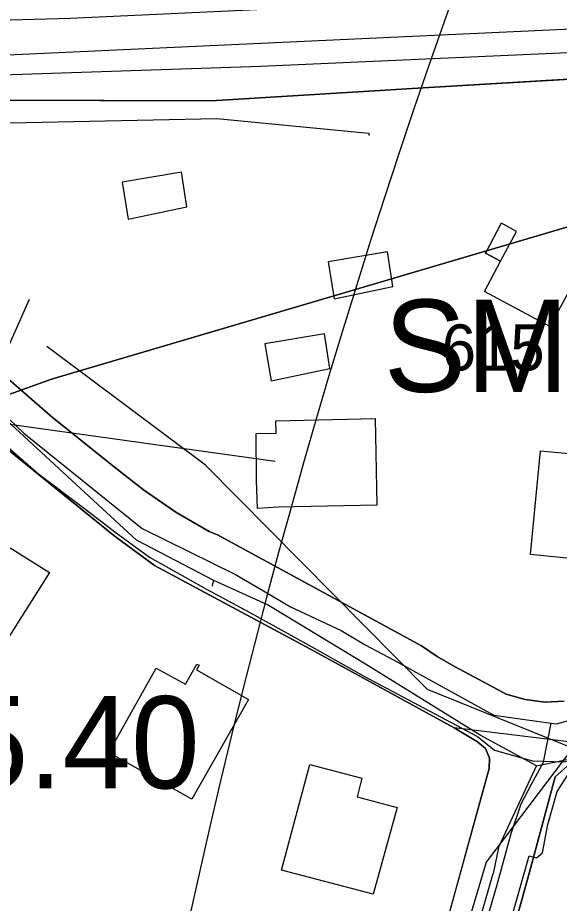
# Model space of a CAD drawing. Extents: x -690419 to -685080, y -987825 to -981190.
# Drawn here: x -687198.7 to -687140, y -985284.3 to -985188.3 of the extents above; entities that cross this region are included whole.
import ezdxf

# ---------------------------------------------------------------- set-up
doc = ezdxf.new("R2010")
doc.units = 0
for name, color, linetype in [('_DOPLNĚK BUDOVY', 7, 'Continuous'), ('BPEJ (S) - hranice', 7, 'Continuous'), ('BPEJ I-II ochrana', 7, 'Continuous'), ('Docházková izochrona BUS (S)', 7, 'Continuous'), ('Docházková izochrona VLAK (S)', 7, 'Continuous'), ('Kanalizace stoka bez rozlišení (S)', 7, 'Continuous'), ('Plochy dopravy silniční DS (S)', 7, 'Continuous'), ('Plochy smíšené obytné městské SM (S)', 7, 'Continuous'), ('Plochy veřejná prostranství všeobecná PU (S)', 7, 'Continuous'), ('Plynovod STL (S)', 7, 'Continuous'), ('Regulacni bloky_ID', 7, 'Continuous'), ('Regulační bloky STABILIZOVANÉ (S)', 7, 'Continuous'), ('Regulační kódy STABILIZOVANÉ (S)', 7, 'Continuous'), ('Silnice II třídy (S) - osa', 7, 'Continuous'), ('Spoje - komunikační vedení bez rozlišení provozovanál (S)', 7, 'Continuous'), ('Trasy cykloturistické (S)', 7, 'Continuous'), ('Vodovodní řady (S)', 7, 'Continuous')]:
    doc.layers.add(name, color=color, linetype=linetype)

msp = doc.modelspace()

# ---------------------------------------------------------------- linework, layer by layer
at = {"layer": '_DOPLNĚK BUDOVY'}
for p, q in [((-687180.919, -985205.067), (-687187.369, -985206.127)), ((-687180.339, -985208.817), (-687180.919, -985205.067)), ((-687187.369, -985206.127), (-687186.699, -985210.157)), ((-687186.699, -985210.157), (-687180.339, -985208.817)), ((-687145.9, -985210.78), (-687146.24, -985210.59)), ((-687144.58, -985211.5), (-687145.9, -985210.78)), ((-687146.32, -985214.72), (-687144.58, -985211.5)), ((-687158.572, -985213.707), (-687165.022, -985214.767)), ((-687157.992, -985217.457), (-687158.572, -985213.707)), ((-687165.022, -985214.767), (-687164.352, -985218.797)), ((-687164.352, -985218.797), (-687157.992, -985217.457)), ((-687165.428, -985222.6), (-687171.878, -985223.66)), ((-687164.848, -985226.35), (-687165.428, -985222.6)), ((-687171.878, -985223.66), (-687171.208, -985227.69)), ((-687171.208, -985227.69), (-687164.848, -985226.35))]:
    msp.add_line(p, q, dxfattribs=at)
msp.add_lwpolyline([(-687146.24, -985210.59), (-687147.97, -985213.83), (-687146.32, -985214.72)], dxfattribs=at)
at = {"layer": 'BPEJ (S) - hranice'}
for points in [[(-687029, -985071), (-687024, -985089), (-687025.5, -985111.5), (-687033, -985131.5), (-687057, -985161), (-687069.12, -985173.89), (-687080.5, -985186), (-687098, -985195.5), (-687134, -985209.5), (-687195, -985227.5), (-687227, -985239), (-687281.5, -985264), (-687296.5, -985283.5), (-687302, -985303), (-687299.5, -985321), (-687283, -985348), (-687262, -985370.5), (-687260, -985379.5), (-687268.5, -985393), (-687302.5, -985416)], [(-687302.5, -985416), (-687268.5, -985393), (-687260, -985379.5), (-687262, -985370.5), (-687283, -985348), (-687299.5, -985321), (-687302, -985303), (-687296.5, -985283.5), (-687281.5, -985264), (-687227, -985239), (-687195, -985227.5), (-687134, -985209.5), (-687098, -985195.5), (-687080.5, -985186), (-687069.12, -985173.89), (-687066.5, -985190.5), (-687072, -985226.5), (-687074.5, -985267), (-687082.5, -985298.5), (-687113, -985361.5), (-687115.5, -985379.5), (-687104.5, -985404)]]:
    msp.add_lwpolyline(points, dxfattribs=at)
at = {"layer": 'BPEJ I-II ochrana'}
for p, q in [((-687136.3, -985213.12), (-687140.96, -985221.78)), ((-687147.838, -985213.583), (-687154.802, -985215.638)), ((-687147.97, -985213.83), (-687147.838, -985213.583)), ((-687146.32, -985214.72), (-687147.97, -985213.83)), ((-687148.06, -985217.99), (-687146.32, -985214.72)), ((-687154.802, -985215.638), (-687163.967, -985218.343)), ((-687140.96, -985221.78), (-687148.06, -985217.99)), ((-687163.967, -985218.343), (-687177.348, -985222.291)), ((-687198.32, -985228.693), (-687194.96, -985231.61)), ((-687188.25, -985244.44), (-687203.76, -985231.91)), ((-687194.96, -985231.61), (-687188.36, -985236.91)), ((-687170.69, -985232.01), (-687159.9, -985231.75)), ((-687170.66, -985233.36), (-687170.69, -985232.01)), ((-687159.9, -985231.75), (-687159.72, -985241.17)), ((-687172.83, -985233.41), (-687170.66, -985233.36)), ((-687172.79, -985238.5), (-687172.83, -985233.41)), ((-687143.06, -985246.52), (-687141.99, -985235.26)), ((-687141.99, -985235.26), (-687133.83, -985236.04)), ((-687188.36, -985236.91), (-687185.05, -985239.5)), ((-687172.67, -985241.51), (-687172.79, -985238.5)), ((-687185.05, -985239.5), (-687181.55, -985241.91)), ((-687181.55, -985241.91), (-687177.91, -985244.03)), ((-687170.44, -985241.4), (-687172.67, -985241.51)), ((-687159.72, -985241.17), (-687170.44, -985241.4)), ((-687183.83, -985247.7), (-687188.25, -985244.44)), ((-687177.91, -985244.03), (-687177.01, -985244.38)), ((-687177.01, -985244.38), (-687154.91, -985256.43)), ((-687199.49, -985245.78), (-687195.22, -985248.46)), ((-687134.92, -985247.32), (-687143.06, -985246.52)), ((-687166.93, -985256.8), (-687183.83, -985247.7)), ((-687195.22, -985248.46), (-687201.15, -985257.79)), ((-687154.91, -985256.43), (-687153.19, -985257.58)), ((-687151.36, -985265.32), (-687166.93, -985256.8)), ((-687180.5, -985260.57), (-687179.27, -985258.4)), ((-687179.27, -985258.4), (-687178.99, -985258.52)), ((-687153.19, -985257.58), (-687151.33, -985258.66)), ((-687188.81, -985267.98), (-687183.66, -985258.83)), ((-687183.66, -985258.83), (-687180.5, -985260.57)), ((-687178.99, -985258.52), (-687179.28, -985259.02)), ((-687179.28, -985259.02), (-687173.65, -985262.23)), ((-687151.33, -985258.66), (-687147.6, -985260.67)), ((-687147.6, -985260.67), (-687145.71, -985261.67)), ((-687173.65, -985262.23), (-687179.8, -985273.05)), ((-687145.71, -985261.67), (-687143.65, -985262.26)), ((-687143.65, -985262.26), (-687141.52, -985262.53)), ((-687141.52, -985262.53), (-687139.41, -985262.41)), ((-687134.36, -985267.38), (-687151.36, -985265.32)), ((-687179.8, -985273.05), (-687188.81, -985267.98)), ((-687170.06, -985280.77), (-687167, -985269.31)), ((-687167, -985269.31), (-687161.35, -985270.76)), ((-687161.35, -985270.76), (-687161.86, -985272.8)), ((-687161.86, -985272.8), (-687157.53, -985273.94)), ((-687157.53, -985273.94), (-687160.15, -985283.37)), ((-687160.15, -985283.37), (-687170.06, -985280.77))]:
    msp.add_line(p, q, dxfattribs=at)
msp.add_lwpolyline([(-687177.348, -985222.291), (-687195, -985227.5), (-687198.32, -985228.693)], dxfattribs=at)
at = {"layer": 'Docházková izochrona BUS (S)'}
msp.add_arc((-687330.82, -985198.99), 400, 36.90641, 302.12987, dxfattribs=at)
at = {"layer": 'Docházková izochrona VLAK (S)'}
msp.add_arc((-686398.38, -985456.116), 800, 77.865472, 344.113367, dxfattribs=at)
at = {"layer": 'Kanalizace stoka bez rozlišení (S)'}
for points in [[(-686944.09, -985188.32), (-686963.48, -985187), (-686989.79, -985188.55), (-687014.78, -985186.68), (-687048.13, -985188.55), (-687075.27, -985189.69), (-687105.6, -985190.99), (-687138.19, -985192.06), (-687172.3, -985193.59), (-687210.16, -985194.87), (-687235.17, -985195.82), (-687261.19, -985196.76), (-687294.86, -985198.13), (-687330.82, -985198.99), (-687362.17, -985199.36), (-687377.93, -985199.24), (-687403.83, -985199.81), (-687424.38, -985200.9), (-687437.78, -985178.92), (-687443.46, -985157.92), (-687450.1, -985144.21), (-687465.48, -985151.35)], [(-686952, -985232.68), (-686992.79, -985230.89), (-687049.475, -985222.224), (-687082.231, -985226.457), (-687105.426, -985239.239), (-687130.659, -985263.586), (-687138.52, -985267.53), (-687147.89, -985279.88), (-687155.61, -985305.92), (-687167.12, -985330.81), (-687176.4, -985345.5), (-687197.53, -985330.29), (-687211.18, -985320.5), (-687226.18, -985309.98), (-687252.36, -985291.75), (-687270.67, -985278.95), (-687292.03, -985263.85), (-687309.99, -985251.35)], [(-687138.52, -985267.53), (-687154.241, -985261.155), (-687178.308, -985236.844), (-687195.508, -985223.965)]]:
    msp.add_lwpolyline(points, dxfattribs=at)
at = {"layer": 'Plochy dopravy silniční DS (S)'}
for p, q in [((-687124.65, -985194.13), (-687154.72, -985195.89)), ((-687154.72, -985195.89), (-687177.72, -985197.31)), ((-687177.72, -985197.31), (-687201.8, -985197.24))]:
    msp.add_line(p, q, dxfattribs=at)
at = {"layer": 'Plochy smíšené obytné městské SM (S)'}
for points in [[(-687201.8, -985197.24), (-687177.72, -985197.31), (-687154.72, -985195.89), (-687124.65, -985194.13)], [(-687256.3, -985199.65), (-687212.53, -985197.41), (-687212.48, -985197.67), (-687212.05, -985199.76), (-687213.38, -985208.69), (-687213.72, -985212.18), (-687212.98, -985218.45), (-687211.96, -985221.27), (-687210.46, -985224.09), (-687203.76, -985231.91), (-687188.25, -985244.44), (-687183.83, -985247.7), (-687166.93, -985256.8), (-687151.36, -985265.32), (-687148.83, -985266.83), (-687147.96, -985267.56), (-687147.51, -985268.6), (-687147.55, -985269.73), (-687155.71, -985299.28)], [(-687139.41, -985262.41), (-687141.52, -985262.53), (-687143.65, -985262.26), (-687145.71, -985261.67), (-687147.6, -985260.67), (-687151.33, -985258.66), (-687153.19, -985257.58), (-687154.91, -985256.43), (-687177.01, -985244.38), (-687177.91, -985244.03), (-687181.55, -985241.91), (-687185.05, -985239.5), (-687188.36, -985236.91), (-687194.96, -985231.61), (-687201.33, -985226.08)], [(-687134.45, -985364.6), (-687152.9, -985355.13), (-687153.11, -985355.6), (-687160.99, -985351.57), (-687165.21, -985349.43), (-687167.86, -985344.59), (-687168.26, -985343.2), (-687167.91, -985341.79), (-687162.62, -985332.2), (-687158.02, -985323.88), (-687156.47, -985320.88), (-687155.2, -985318.42), (-687152.72, -985312.8), (-687150.91, -985307.97), (-687150.58, -985307.06), (-687148.77, -985301.2), (-687146.87, -985294.29), (-687143.08, -985280.57), (-687140.41, -985270.63), (-687138.45, -985268.88)]]:
    msp.add_lwpolyline(points, dxfattribs=at)
at = {"layer": 'Plochy veřejná prostranství všeobecná PU (S)'}
for p, q in [((-687201.33, -985226.08), (-687194.96, -985231.61)), ((-687188.25, -985244.44), (-687203.76, -985231.91)), ((-687194.96, -985231.61), (-687188.36, -985236.91)), ((-687188.36, -985236.91), (-687185.05, -985239.5)), ((-687185.05, -985239.5), (-687181.55, -985241.91)), ((-687181.55, -985241.91), (-687177.91, -985244.03)), ((-687183.83, -985247.7), (-687188.25, -985244.44)), ((-687177.91, -985244.03), (-687177.01, -985244.38)), ((-687177.01, -985244.38), (-687154.91, -985256.43)), ((-687166.93, -985256.8), (-687183.83, -985247.7)), ((-687154.91, -985256.43), (-687153.19, -985257.58)), ((-687151.36, -985265.32), (-687166.93, -985256.8)), ((-687153.19, -985257.58), (-687151.33, -985258.66)), ((-687151.33, -985258.66), (-687147.6, -985260.67)), ((-687147.6, -985260.67), (-687145.71, -985261.67)), ((-687145.71, -985261.67), (-687143.65, -985262.26)), ((-687143.65, -985262.26), (-687141.52, -985262.53)), ((-687141.52, -985262.53), (-687139.41, -985262.41)), ((-687148.83, -985266.83), (-687151.36, -985265.32)), ((-687147.96, -985267.56), (-687148.83, -985266.83)), ((-687147.51, -985268.6), (-687147.96, -985267.56)), ((-687147.55, -985269.73), (-687147.51, -985268.6)), ((-687138.45, -985268.88), (-687140.41, -985270.63)), ((-687155.71, -985299.28), (-687147.55, -985269.73)), ((-687140.41, -985270.63), (-687143.08, -985280.57)), ((-687143.08, -985280.57), (-687146.87, -985294.29))]:
    msp.add_line(p, q, dxfattribs=at)
at = {"layer": 'Plynovod STL (S)'}
for points in [[(-686937.99, -985178.57), (-686945.63, -985178.88), (-686946.98, -985178.93), (-686951.98, -985179.13), (-686953.38, -985179.19), (-686953.78, -985179.21), (-686955.41, -985178.65), (-686994.68, -985180.7), (-687031.69, -985182.11), (-687040.86, -985182.52), (-687075.2, -985183.89), (-687095.2, -985184.72), (-687127.811, -985185.783), (-687130.41, -985185.84), (-687132.678, -985185.912), (-687149.34, -985186.54), (-687150.23, -985186.41), (-687192.95, -985188.39), (-687206.08, -985188.73), (-687207.31, -985190.38), (-687208.07, -985190.41), (-687216.2, -985190.85), (-687237.3, -985192.21), (-687261.74, -985193.47)], [(-687208.07, -985190.41), (-687207.96, -985197.38), (-687212.54, -985214.46), (-687210.29, -985217.49), (-687206.89, -985223.59), (-687205.28, -985226.47), (-687198.01, -985233.35), (-687185.17, -985243.68), (-687175.074, -985248.698), (-687172.04, -985250.47), (-687169.088, -985252.208), (-687163.587, -985254.762), (-687161, -985256.3), (-687157.914, -985257.946), (-687147.06, -985263.94), (-687140.842, -985264.815), (-687140.24, -985264.9), (-687130.51, -985262.17), (-687110.86, -985243.7), (-687103.32, -985238.05), (-687102.82, -985237.72), (-687101.76, -985237.24)], [(-687149.8, -985292.47), (-687149.64, -985292.14), (-687148.38, -985288.15), (-687146.74, -985282.44), (-687145.17, -985276.77), (-687144.07, -985273.55), (-687142.98, -985271.44), (-687141.66, -985269.03), (-687140.842, -985264.815)]]:
    msp.add_lwpolyline(points, dxfattribs=at)
at = {"layer": 'Regulační bloky STABILIZOVANÉ (S)'}
for p, q in [((-687124.65, -985194.13), (-687154.72, -985195.89)), ((-687154.72, -985195.89), (-687177.72, -985197.31)), ((-687177.72, -985197.31), (-687201.8, -985197.24)), ((-687201.33, -985226.08), (-687194.96, -985231.61)), ((-687188.25, -985244.44), (-687203.76, -985231.91)), ((-687194.96, -985231.61), (-687188.36, -985236.91)), ((-687188.36, -985236.91), (-687185.05, -985239.5)), ((-687185.05, -985239.5), (-687181.55, -985241.91)), ((-687181.55, -985241.91), (-687177.91, -985244.03)), ((-687183.83, -985247.7), (-687188.25, -985244.44)), ((-687177.91, -985244.03), (-687177.01, -985244.38)), ((-687177.01, -985244.38), (-687154.91, -985256.43)), ((-687166.93, -985256.8), (-687183.83, -985247.7)), ((-687154.91, -985256.43), (-687153.19, -985257.58)), ((-687151.36, -985265.32), (-687166.93, -985256.8)), ((-687153.19, -985257.58), (-687151.33, -985258.66)), ((-687151.33, -985258.66), (-687147.6, -985260.67)), ((-687147.6, -985260.67), (-687145.71, -985261.67)), ((-687145.71, -985261.67), (-687143.65, -985262.26)), ((-687143.65, -985262.26), (-687141.52, -985262.53)), ((-687141.52, -985262.53), (-687139.41, -985262.41)), ((-687148.83, -985266.83), (-687151.36, -985265.32)), ((-687147.96, -985267.56), (-687148.83, -985266.83)), ((-687147.51, -985268.6), (-687147.96, -985267.56)), ((-687147.55, -985269.73), (-687147.51, -985268.6)), ((-687138.45, -985268.88), (-687140.41, -985270.63)), ((-687155.71, -985299.28), (-687147.55, -985269.73)), ((-687140.41, -985270.63), (-687143.08, -985280.57)), ((-687143.08, -985280.57), (-687146.87, -985294.29))]:
    msp.add_line(p, q, dxfattribs=at)
for points in [[(-687201.8, -985197.24), (-687177.72, -985197.31), (-687154.72, -985195.89), (-687124.65, -985194.13)], [(-687256.3, -985199.65), (-687212.53, -985197.41), (-687212.48, -985197.67), (-687212.05, -985199.76), (-687213.38, -985208.69), (-687213.72, -985212.18), (-687212.98, -985218.45), (-687211.96, -985221.27), (-687210.46, -985224.09), (-687203.76, -985231.91), (-687188.25, -985244.44), (-687183.83, -985247.7), (-687166.93, -985256.8), (-687151.36, -985265.32), (-687148.83, -985266.83), (-687147.96, -985267.56), (-687147.51, -985268.6), (-687147.55, -985269.73), (-687155.71, -985299.28)], [(-687139.41, -985262.41), (-687141.52, -985262.53), (-687143.65, -985262.26), (-687145.71, -985261.67), (-687147.6, -985260.67), (-687151.33, -985258.66), (-687153.19, -985257.58), (-687154.91, -985256.43), (-687177.01, -985244.38), (-687177.91, -985244.03), (-687181.55, -985241.91), (-687185.05, -985239.5), (-687188.36, -985236.91), (-687194.96, -985231.61), (-687201.33, -985226.08)], [(-687134.45, -985364.6), (-687152.9, -985355.13), (-687153.11, -985355.6), (-687160.99, -985351.57), (-687165.21, -985349.43), (-687167.86, -985344.59), (-687168.26, -985343.2), (-687167.91, -985341.79), (-687162.62, -985332.2), (-687158.02, -985323.88), (-687156.47, -985320.88), (-687155.2, -985318.42), (-687152.72, -985312.8), (-687150.91, -985307.97), (-687150.58, -985307.06), (-687148.77, -985301.2), (-687146.87, -985294.29), (-687143.08, -985280.57), (-687140.41, -985270.63), (-687138.45, -985268.88)]]:
    msp.add_lwpolyline(points, dxfattribs=at)
at = {"layer": 'Silnice II třídy (S) - osa'}
msp.add_lwpolyline([(-687413.084, -985199), (-687407.788, -985197.845), (-687405.375, -985197.378), (-687402.888, -985197.155), (-687330.379, -985196.69), (-687257.724, -985194.996), (-687137.074, -985189.44), (-686967.107, -985183.248), (-686954.141, -985183.117), (-686945.939, -985183.646), (-686936.932, -985184.917), (-686927.947, -985187.35), (-686919.745, -985191.054), (-686913.942, -985194.681), (-686907.045, -985199.785), (-686901.685, -985205.019), (-686896.462, -985211.163), (-686891.435, -985218.571), (-686888.104, -985225.763), (-686884.026, -985234.975), (-686854.624, -985308.656)], dxfattribs=at)
at = {"layer": 'Spoje - komunikační vedení bez rozlišení provozovanál (S)'}
for points in [[(-687211.63, -985199.97), (-687177.089, -985199.246)], [(-687177.089, -985199.246), (-687160.648, -985200.811), (-687160.612, -985200.814), (-687160.612, -985201.033), (-687160.612, -985201.07)], [(-687203.22, -985231.87), (-687197.415, -985218.823)], [(-687203.22, -985231.87), (-687170.748, -985236.399)], [(-687202.43, -985232.56), (-687196.4, -985237.79), (-687191.6, -985241.43), (-687188.01, -985244.18), (-687184.39, -985246.81), (-687178.2, -985250.28), (-687173.05, -985253.06), (-687166.77, -985256.52), (-687161.06, -985259.74), (-687154, -985263.52), (-687148.81, -985266.27), (-687146.98, -985267.72)], [(-687146.98, -985267.72), (-687142.87, -985268.88), (-687139.46, -985269), (-687136.02, -985268.38), (-687134.74, -985267.65), (-687134.62, -985266.93)], [(-687142.81, -985279.3), (-687142.41, -985279.42), (-687141.79, -985278.88), (-687141.18, -985275.8), (-687140.17, -985272.23), (-687138.93, -985270.26), (-687136.85, -985269.13), (-687135.29, -985268.94), (-687133.99, -985267.98), (-687134.21, -985266.83)], [(-687151.35, -985307.07), (-687147.5, -985294.23), (-687143.21, -985279.19), (-687142.81, -985279.3)]]:
    msp.add_lwpolyline(points, dxfattribs=at)
at = {"layer": 'Trasy cykloturistické (S)'}
msp.add_lwpolyline([(-687256.3, -985199.65), (-687212.53, -985197.41), (-687211.62, -985197.36), (-687206.33, -985197.44), (-687203.03, -985197.45), (-687201.8, -985197.24), (-687177.72, -985197.31), (-687154.72, -985195.89), (-687124.65, -985194.13), (-687098.39, -985193.1), (-687067.92, -985193.23), (-687068.16, -985192.08), (-687040.84, -985192.09), (-687039.69, -985192.02), (-687032.82, -985191.57), (-687033.27, -985179.82), (-687026.4, -985154.31), (-687015.07, -985119.42), (-687014.57, -985117.89), (-687002.35, -985100.92), (-686991.75, -985089.12), (-686990.2, -985087.27), (-686975.94, -985072.54)], dxfattribs=at)
at = {"layer": 'Vodovodní řady (S)'}
for points in [[(-687177.397, -985249.319), (-687185.783, -985244.964), (-687199.395, -985232.413), (-687206.656, -985224.85), (-687210.3, -985215.03), (-687210.602, -985207.522)], [(-687142.413, -985269.44), (-687138.425, -985268.618), (-687135.357, -985267.379), (-687128.632, -985263.426), (-687114.193, -985249.312), (-687110.14, -985245.164), (-687107.893, -985243.117), (-687098.204, -985236.295)], [(-687177.56, -985249.95), (-687177.52, -985249.65)], [(-687177.52, -985249.65), (-687177.397, -985249.319)], [(-687142.413, -985269.44), (-687148.547, -985266.119), (-687160.962, -985258.422), (-687171.599, -985251.992), (-687177.397, -985249.319)], [(-687172.716, -985341.406), (-687166.342, -985331.628), (-687165.601, -985330.375), (-687154.87, -985307.607), (-687153.912, -985304.705), (-687153.635, -985303.702), (-687147.105, -985281.128), (-687147.099, -985281.097), (-687146.461, -985278.146), (-687142.59, -985269.82)], [(-687142.59, -985269.82), (-687142.413, -985269.44)]]:
    msp.add_lwpolyline(points, dxfattribs=at)

# ---------------------------------------------------------------- texts
at = {"layer": 'Regulacni bloky_ID'}
msp.add_text('615', height=5, dxfattribs=at).set_placement((-687152.698, -985226.565))
at = {"layer": 'Regulační kódy STABILIZOVANÉ (S)'}
for p in [(-687158.976, -985228.88), (-687247.337, -985271.88)]:
    msp.add_text('SM.2.25.40', height=10, dxfattribs=at).set_placement(p)

doc.saveas('drawing.dxf')
